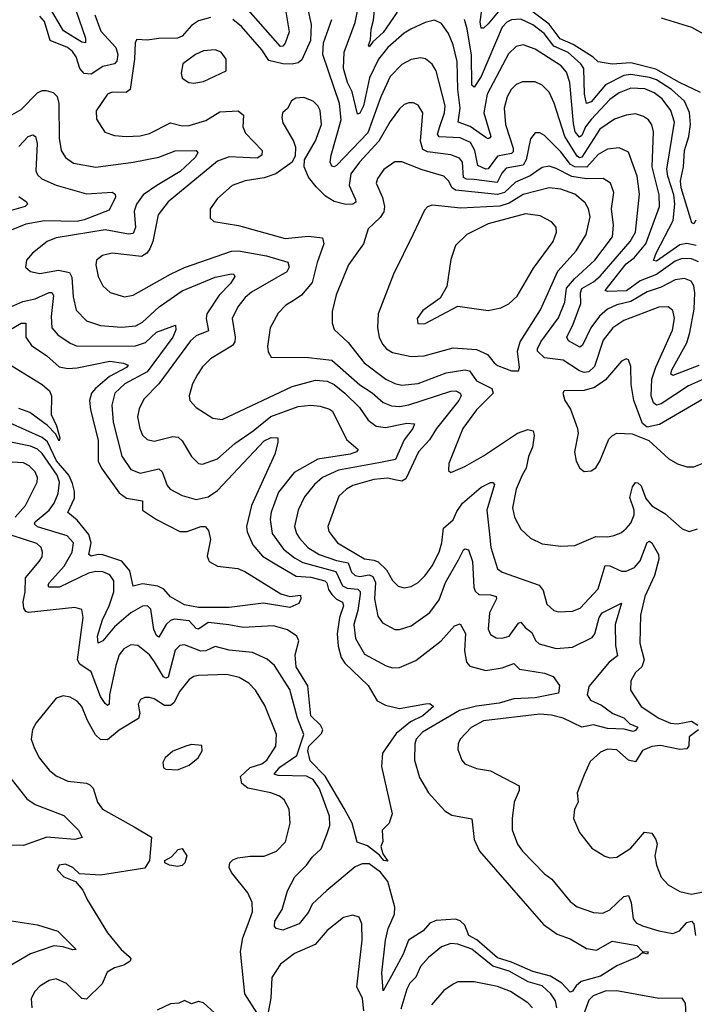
# Model space of a CAD drawing. Extents: x 1954678 to 2060275, y 904822 to 1016299.
# Tile 376 of 467: x 2015929 to 2018817, y 1003750 to 1007964. Entities that reach past the tile are written whole.
import ezdxf

# ---------------------------------------------------------------- set-up
doc = ezdxf.new("R2010")
doc.units = 0

msp = doc.modelspace()

# ---------------------------------------------------------------- linework, layer by layer
at = {"layer": '0CON20XD'}
for points in [[(2015912.1, 1008432.1), (2015945.2, 1008405.2), (2015986.7, 1008386.7), (2016075, 1008371), (2016092.8, 1008362.8), (2016094.8, 1008345), (2016076, 1008285), (2016078.4, 1008255), (2016103.7, 1008183.7), (2016133.6, 1008143.6), (2016162, 1008122), (2016170.7, 1008105), (2016168.5, 1008005), (2016211.2, 1007885), (2016211.2, 1007865), (2016195, 1007867.8), (2016115.9, 1007915.9), (2016052.6, 1008025), (2016025, 1008046.8), (2015975, 1008070.4), (2015935, 1008123), (2015908.9, 1008145)], [(2017053.3, 1008085), (2017082.7, 1007912.7), (2017065, 1007863.6), (2017055, 1007850.6), (2017045, 1007849.7), (2016885, 1008030.2)], [(2017160.7, 1008015), (2017177, 1007943), (2017173.9, 1007875), (2017136.9, 1007793.1), (2017120.7, 1007779.3), (2017095.8, 1007774.2), (2017055, 1007775.2), (2016995, 1007789.7), (2016965, 1007835.3), (2016879.1, 1007935), (2016841.5, 1007965)], [(2018825, 1006997.9), (2018785, 1007007), (2018755, 1007001.2), (2018655, 1006931), (2018643, 1006933), (2018653.3, 1006965), (2018725.9, 1007104.1), (2018733.3, 1007175), (2018729.6, 1007215), (2018703.8, 1007295), (2018700, 1007325), (2018732.7, 1007525), (2018716.6, 1007575), (2018679.5, 1007625), (2018645, 1007651.5), (2018605, 1007668.9), (2018545, 1007671.6), (2018495, 1007651.9), (2018455, 1007622.8), (2018375, 1007537.7), (2018351.3, 1007505), (2018335, 1007468.7), (2018325, 1007461.6), (2018307.6, 1007485), (2018299.6, 1007519.6), (2018284.8, 1007694.8), (2018269.4, 1007739.4), (2018246.6, 1007766.6), (2018135, 1007838.4), (2018085, 1007856.8), (2018055, 1007849.6), (2018021.9, 1007818.1), (2017929.8, 1007645), (2017915.6, 1007565), (2017945.3, 1007465), (2017942.1, 1007457.9), (2017935, 1007454.6), (2017925, 1007460.4), (2017857.8, 1007507.8), (2017805.5, 1007525), (2017815.1, 1007585), (2017804.1, 1007665), (2017801.5, 1007785), (2017785, 1007856), (2017765.3, 1007905), (2017735, 1007948.5), (2017705, 1007962), (2017665, 1007952.1), (2017603.1, 1007923.1), (2017575, 1007906.6), (2017505, 1007845.3), (2017465.2, 1007795), (2017426.6, 1007715), (2017401.1, 1007595), (2017385, 1007563.6), (2017375, 1007559.4), (2017352.7, 1007655), (2017332.4, 1007695), (2017314.9, 1007755), (2017318.4, 1007825), (2017365, 1007952.9), (2017377.5, 1008015)], [(2017545, 1007997.1), (2017485, 1007909.2), (2017440, 1007870), (2017425, 1007848.8), (2017421.9, 1007855), (2017431.3, 1007878.7), (2017433.3, 1007923.3), (2017442.9, 1007962.9), (2017452.1, 1008045)], [(2017985, 1008007), (2017935, 1007946.4), (2017915, 1007927.7), (2017905, 1007927.8), (2017900.9, 1007955), (2017911.7, 1008038.3)], [(2016250.7, 1007985), (2016276.6, 1007915), (2016340.8, 1007845), (2016349.5, 1007815), (2016345, 1007786.7), (2016335, 1007774.7), (2016285.4, 1007764.6), (2016235, 1007730.8), (2016205, 1007734.2), (2016186.7, 1007755), (2016170.5, 1007805), (2016155, 1007828.3), (2016133.2, 1007845), (2016059.1, 1007875), (2016035, 1007955.9), (2016015, 1007980)], [(2016745, 1007974), (2016695, 1007958.7), (2016665, 1007939.5), (2016625, 1007894.4), (2016605, 1007885.2), (2016525, 1007883.9), (2016475, 1007876.3), (2016430.4, 1007879.6), (2016422.8, 1007867.2), (2016419.8, 1007795), (2016401.3, 1007665), (2016385, 1007653.2), (2016325, 1007654.6), (2016305, 1007646.2), (2016255.5, 1007574.5), (2016258, 1007538), (2016293.1, 1007483.1), (2016335, 1007468.8), (2016385, 1007464.6), (2016445, 1007467.6), (2016485, 1007476.7), (2016575, 1007522.5), (2016625, 1007510.3), (2016655, 1007510.9), (2016725, 1007533.1), (2016785, 1007570.4), (2016864.7, 1007574.7), (2016886.9, 1007555), (2016884.8, 1007505), (2016895, 1007478.8), (2016967.5, 1007405), (2016965.5, 1007385), (2016945, 1007371.2), (2016825, 1007377.8), (2016775, 1007359.2), (2016564.8, 1007185.2), (2016521.4, 1007128.6), (2016498.3, 1007015), (2016486.3, 1006983.7), (2016473.6, 1006965), (2016449.8, 1006950.3), (2016325.3, 1006964.7), (2016283.8, 1006955), (2016258, 1006935), (2016254.3, 1006915), (2016264.5, 1006865), (2016284.4, 1006825), (2016316.2, 1006796.2), (2016378, 1006778), (2016415, 1006784.6), (2016574.7, 1006875.3), (2016635, 1006902.9), (2016835, 1006973.9), (2016865, 1006974.8), (2016985, 1006954), (2017076.1, 1006926.1), (2017083.1, 1006905), (2017071.8, 1006885), (2016921.7, 1006798.3), (2016893.9, 1006775), (2016863.1, 1006735), (2016838.2, 1006685), (2016851.7, 1006605), (2016849.8, 1006585), (2016840.2, 1006569.8), (2016745, 1006513.1), (2016711.2, 1006478.8), (2016689.4, 1006445), (2016669.2, 1006405), (2016654.3, 1006355), (2016657.5, 1006335), (2016684.3, 1006305), (2016755, 1006258.9), (2016795, 1006252.5), (2017095, 1006393.8), (2017195, 1006421.2), (2017245, 1006417.6), (2017275, 1006402.6), (2017321.4, 1006365), (2017384.2, 1006305), (2017420.7, 1006250.7), (2017454.4, 1006225), (2017495, 1006218.9), (2017586.9, 1006236.9), (2017618.8, 1006235), (2017612.5, 1006215), (2017574.5, 1006165.5), (2017537.7, 1006082.3), (2017467, 1006067), (2017293.5, 1006036.5), (2017225.2, 1006004.8), (2017190.4, 1005975), (2017148.5, 1005921.5), (2017120.8, 1005865), (2017105.3, 1005795), (2017113.3, 1005765), (2017126.6, 1005745), (2017162.9, 1005705), (2017211.5, 1005675), (2017285, 1005649), (2017335, 1005639.2), (2017349.5, 1005599.5), (2017364.6, 1005584.6), (2017385, 1005581.2), (2017425, 1005588.1), (2017441.3, 1005581.3), (2017452.6, 1005555), (2017447.7, 1005485), (2017461.8, 1005411.8), (2017482.2, 1005382.2), (2017535, 1005353.5), (2017555, 1005353.8), (2017605, 1005369.6), (2017685, 1005426.4), (2017725, 1005480.9), (2017752, 1005555), (2017807.8, 1005652.2)], [(2018843.3, 1007653.3), (2018754.1, 1007695), (2018652.7, 1007752.7), (2018545, 1007779.3), (2018465, 1007773.4), (2018405, 1007783.5), (2018383.5, 1007803.5), (2018298.6, 1007858.6), (2018242.1, 1007882.1), (2018195.4, 1007945.4), (2018120.8, 1008000.8)], [(2018675, 1007971.7), (2018805, 1007931.6), (2018942.9, 1007855)], [(2018835, 1006927.4), (2018805, 1006940.7), (2018765, 1006942.6), (2018735, 1006930.3), (2018655, 1006873.9), (2018585, 1006846.1), (2018526.9, 1006803.1), (2018445, 1006800.4), (2018435.7, 1006805), (2018525, 1006918.7), (2018559.8, 1006945), (2018610, 1007005), (2018667.9, 1007165), (2018666.9, 1007215), (2018636.2, 1007335), (2018642.2, 1007485), (2018634.7, 1007514.7), (2018621.1, 1007535), (2018599.9, 1007549.9), (2018565, 1007561.5), (2018525, 1007556), (2018475, 1007538.1), (2018412.9, 1007495), (2018335, 1007375.2), (2018325, 1007372.6), (2018315, 1007380), (2018263, 1007465), (2018217.5, 1007607.5), (2018195, 1007654.5), (2018165, 1007683.6), (2018135, 1007698.2), (2018081.5, 1007698.5), (2018055, 1007687.3), (2018032.7, 1007665), (2018016.1, 1007633.9), (2018003.2, 1007585), (2018009, 1007515), (2018041.2, 1007415), (2018041.2, 1007398.8), (2018035, 1007392), (2017975, 1007380.3), (2017935, 1007325.8), (2017925, 1007323.8), (2017889.7, 1007339.7), (2017877.5, 1007405), (2017858.3, 1007438.3), (2017815, 1007458.8), (2017725, 1007462.3), (2017718.1, 1007475), (2017727.3, 1007507.3), (2017748, 1007565), (2017750.8, 1007595), (2017712, 1007745), (2017694.2, 1007774.2), (2017666.4, 1007796.4), (2017645, 1007800.8), (2017605, 1007794.6), (2017565, 1007772.7), (2017515, 1007721.5), (2017475.2, 1007634.8), (2017419.8, 1007480.2), (2017285, 1007340.7), (2017275, 1007334.6), (2017265, 1007337.8), (2017258.6, 1007355), (2017261.9, 1007385), (2017305.8, 1007535), (2017297.6, 1007605), (2017226.9, 1007815), (2017228.8, 1007865), (2017265.3, 1007965)], [(2018823.5, 1007106.5), (2018815, 1007090.8), (2018806.7, 1007095), (2018761.1, 1007245), (2018757.6, 1007275), (2018770.5, 1007335), (2018775.1, 1007405), (2018794, 1007465), (2018800.9, 1007515), (2018796.5, 1007566.5), (2018775.1, 1007615.1), (2018719.5, 1007665), (2018655, 1007706.4), (2018625, 1007717.1), (2018545, 1007730.3), (2018515, 1007725.6), (2018437.4, 1007685), (2018375, 1007613), (2018356, 1007606), (2018347, 1007645), (2018343.8, 1007755), (2018331.2, 1007775), (2018276.5, 1007823.5), (2018215, 1007850.5), (2018173.7, 1007905), (2018125, 1007942.3), (2018075, 1007965.9), (2018035, 1007963.9), (2018015, 1007953.9), (2017995, 1007932.2), (2017905, 1007721.1), (2017875, 1007675.6), (2017863.9, 1007683.9), (2017862.6, 1007812.6), (2017845.1, 1007925.1), (2017833.2, 1007965)], [(2016675, 1007693.1), (2016715, 1007700), (2016812.5, 1007745), (2016813.3, 1007795), (2016791.2, 1007825), (2016765, 1007835.6), (2016715, 1007831.4), (2016681.2, 1007815), (2016627.5, 1007775), (2016620, 1007735), (2016623.9, 1007713.9), (2016652.5, 1007695), (2016675, 1007693.1)], [(2015895, 1007557.1), (2015935, 1007580), (2016005, 1007650.9), (2016025, 1007661.8), (2016041.8, 1007661.8), (2016072.7, 1007652.7), (2016089.4, 1007635), (2016096, 1007605), (2016097.3, 1007457.3), (2016106.1, 1007405), (2016124.2, 1007374.2), (2016159.6, 1007349.6), (2016255, 1007333.6), (2016415, 1007354.4), (2016525, 1007375.8), (2016595, 1007402.9), (2016685, 1007404), (2016691.4, 1007395), (2016680, 1007375), (2016616.3, 1007315), (2016515.4, 1007254.6), (2016457.8, 1007215), (2016428.2, 1007175), (2016418.6, 1007145), (2016425.2, 1007075), (2016415, 1007048.7), (2016395, 1007046), (2016295, 1007064.4), (2016085, 1007030), (2016045.8, 1007014.2), (2015983.1, 1006965), (2015957.5, 1006935), (2015954.3, 1006905), (2015975, 1006887.1), (2016015, 1006877.5), (2016095, 1006892.3), (2016142.1, 1006882.1), (2016152.7, 1006862.7), (2016158, 1006778), (2016170.4, 1006720.4), (2016214.8, 1006674.8), (2016275, 1006655.8), (2016365, 1006648), (2016425.5, 1006654.5), (2016455, 1006670.3), (2016526, 1006735), (2016625, 1006803.9), (2016765, 1006861.8), (2016835, 1006876.7), (2016846, 1006875), (2016849.5, 1006865), (2016831.2, 1006835), (2016783.3, 1006785), (2016730.2, 1006705), (2016726.7, 1006685), (2016737.6, 1006632.4), (2016685, 1006611.1), (2016659.6, 1006590.4), (2016524.4, 1006405.6), (2016460.2, 1006339.8), (2016440.9, 1006299.1), (2016433.8, 1006265), (2016442.5, 1006215), (2016455, 1006185.8), (2016475, 1006167.5), (2016505, 1006159.6), (2016585, 1006180.8), (2016607.5, 1006177.5), (2016625, 1006161.2), (2016664.1, 1006094.1), (2016694.1, 1006064.1), (2016711.7, 1006061.7), (2016775, 1006085.3), (2016850.4, 1006149.6), (2016928, 1006205), (2017004.4, 1006265.6), (2017121, 1006309), (2017175, 1006314.7), (2017215, 1006310), (2017255, 1006297.9), (2017268.1, 1006288.1), (2017328, 1006168), (2017377.5, 1006125), (2017370.8, 1006115), (2017344, 1006105), (2017205, 1006083.9), (2017104.2, 1006025.8), (2017037.5, 1005942.5), (2017005, 1005855.8), (2017000.8, 1005825), (2017010.2, 1005765), (2017058.3, 1005698.3), (2017105, 1005660.7), (2017141.1, 1005641.1), (2017282.7, 1005602.7), (2017310.8, 1005540.8), (2017330.5, 1005530.5), (2017376.7, 1005526.6), (2017386.2, 1005516.2), (2017386.2, 1005505), (2017376.1, 1005435), (2017359.8, 1005375), (2017367, 1005315), (2017405, 1005248.2), (2017498.1, 1005198.1), (2017525, 1005190), (2017555, 1005190.9), (2017625, 1005221.2), (2017733.6, 1005305), (2017789.7, 1005370.3), (2017815, 1005378), (2017837.7, 1005337.7), (2017833.1, 1005263.1), (2017842, 1005215), (2017856.6, 1005196.6), (2017925, 1005179.1), (2017995, 1005190.2), (2018045, 1005208.9), (2018069.2, 1005185), (2018175, 1005167.2), (2018213, 1005153), (2018240, 1005115), (2018235, 1005081.2), (2018135, 1005062.2), (2018045, 1005057.4), (2017981.1, 1005038.9), (2017885, 1005026.5), (2017811.9, 1005008.1), (2017653.1, 1004915), (2017626.8, 1004885), (2017621.2, 1004865), (2017619.4, 1004795), (2017640.6, 1004720.6), (2017679.6, 1004655), (2017748.3, 1004578.3), (2017778.8, 1004558.8), (2017864.3, 1004544.3), (2017874.4, 1004455), (2017897.9, 1004405), (2018171.8, 1004091.8), (2018229.5, 1004049.5), (2018285, 1004030), (2018355, 1003988.9), (2018398.1, 1003981.9)], [(2018836.4, 1006483.6), (2018725, 1006440.7), (2018717.2, 1006447.2), (2018720.2, 1006465), (2018785, 1006581.8), (2018798.5, 1006625), (2018816.4, 1006725), (2018818.8, 1006795), (2018815.6, 1006825.6), (2018803.5, 1006845), (2018775, 1006856.8), (2018735, 1006851.1), (2018675, 1006819.3), (2018615, 1006799.2), (2018545, 1006757.4), (2018485, 1006743.8), (2018445.3, 1006725), (2018411, 1006695), (2018374.1, 1006645.9), (2018338.5, 1006571.5), (2018326.7, 1006563.3), (2018279, 1006589), (2018270.9, 1006605), (2018298.9, 1006661.1), (2018330.8, 1006749.2), (2018329.1, 1006795), (2018335.6, 1006814.4), (2018385, 1006842.4), (2018413.4, 1006866.6), (2018542.7, 1007015), (2018564.8, 1007055), (2018582.6, 1007217.4), (2018572.6, 1007295), (2018535, 1007396.9), (2018495, 1007415.4), (2018445, 1007409.5), (2018405, 1007387.6), (2018356.4, 1007333.6), (2018305.1, 1007335.1), (2018287, 1007345), (2018245, 1007398.1), (2018175, 1007468.8), (2018155, 1007479.5), (2018135, 1007480.6), (2018115.3, 1007454.7), (2018096.9, 1007365), (2018085, 1007341.4), (2018011.6, 1007328.4), (2017992.7, 1007307.3), (2017973.2, 1007266.8), (2017875, 1007280.3), (2017841.6, 1007281.6), (2017829.1, 1007289.1), (2017824.8, 1007354.8), (2017812.1, 1007372.1), (2017775, 1007385.7), (2017675, 1007399), (2017655, 1007408.4), (2017644.8, 1007445), (2017655.4, 1007565), (2017635, 1007597.8), (2017615, 1007608.5), (2017595, 1007608.5), (2017575, 1007600.9), (2017555, 1007583.3), (2017515, 1007529.1), (2017466.2, 1007443.8), (2017383.8, 1007355), (2017345.8, 1007305), (2017339, 1007255), (2017366.9, 1007195), (2017367.2, 1007182.8), (2017354.7, 1007175.3), (2017325, 1007173), (2017275, 1007186.8), (2017238.7, 1007208.7), (2017198.5, 1007248.5), (2017165, 1007290.6), (2017146.5, 1007335), (2017148.1, 1007365), (2017195, 1007445.8), (2017220.8, 1007515), (2017214.7, 1007575), (2017205, 1007595.5), (2017185, 1007616.2), (2017145, 1007630.9), (2017111.7, 1007628.3), (2017093.1, 1007616.9), (2017075.6, 1007584.4), (2017054.3, 1007565.7), (2017050.6, 1007545), (2017055, 1007523.3), (2017100.5, 1007445), (2017109.2, 1007419.2), (2017108.5, 1007381.5), (2017095.3, 1007354.7), (2017025, 1007304.5), (2016975, 1007287.7), (2016893.8, 1007275), (2016838.6, 1007255), (2016775, 1007199.5), (2016744.3, 1007155), (2016743.8, 1007115), (2016760.3, 1007100.3), (2016865, 1007083.6), (2017065, 1007028.2), (2017165, 1007038.2), (2017225, 1007030), (2017231.2, 1007005), (2017202.8, 1006925), (2017181, 1006839), (2017135, 1006785.5), (2017099.3, 1006760.7), (2017068.3, 1006741.7), (2017035, 1006707.8), (2017001.2, 1006645), (2016990, 1006565), (2016992.7, 1006542.7), (2017005, 1006520), (2017165, 1006518.1), (2017265, 1006507.1), (2017385, 1006401.4), (2017437.3, 1006367.3), (2017485, 1006325.9), (2017521, 1006311), (2017555, 1006308.7), (2017595, 1006315.2), (2017775, 1006374.7), (2017796.2, 1006376.2), (2017814.5, 1006365), (2017818.2, 1006355), (2017808.8, 1006335), (2017712.6, 1006215), (2017683.8, 1006166.2), (2017635.8, 1006115), (2017581.3, 1005998.7), (2017565, 1005988.4), (2017535.4, 1005995.4), (2017505, 1006002.3), (2017445, 1005996), (2017355, 1005970.6), (2017328.5, 1005955), (2017295.3, 1005924.7), (2017248.2, 1005795), (2017253, 1005773), (2017289.1, 1005725), (2017405, 1005656.2), (2017445, 1005651.6), (2017463.2, 1005643.2), (2017499.7, 1005609.7), (2017525, 1005564.4), (2017549.4, 1005539.4), (2017575, 1005532.5), (2017605, 1005537.5), (2017635, 1005555.5), (2017665, 1005585.5), (2017695, 1005626.7), (2017724.7, 1005685), (2017736.2, 1005725), (2017742.8, 1005787.2), (2017785, 1005823.3), (2017800.2, 1005859.8), (2017825, 1005894.7), (2017905, 1005962.7), (2017945, 1005983.1), (2017955, 1005984), (2017961.4, 1005975), (2017928.7, 1005865), (2017938.7, 1005775), (2017945.7, 1005705.7), (2017975, 1005614.4), (2017995, 1005599.2), (2018153.5, 1005543.5), (2018170.5, 1005520.5), (2018185, 1005462), (2018215, 1005435.8), (2018235, 1005430), (2018295, 1005432.2), (2018328.6, 1005445), (2018405, 1005527.8), (2018435, 1005628.2), (2018455, 1005626.6), (2018505, 1005604.1), (2018525, 1005604.1), (2018561.2, 1005618.8), (2018585, 1005648.1), (2018615, 1005727.1), (2018625, 1005731.9), (2018635, 1005725.6), (2018663.2, 1005675), (2018664.8, 1005654.8), (2018647.3, 1005585), (2018604.8, 1005495), (2018586.9, 1005415), (2018583.9, 1005296.1), (2018603, 1005225), (2018592.4, 1005195), (2018565, 1005169.5), (2018545.6, 1005135), (2018543.3, 1005095), (2018590, 1005025), (2018664.5, 1004975), (2018715, 1004953.7), (2018745, 1004949.7), (2018805, 1004961.7), (2018831.8, 1004945)], [(2015925, 1007421.6), (2015965, 1007463.8), (2015985, 1007471.8), (2015996.2, 1007465), (2016003.7, 1007433.7), (2015997.8, 1007317.8), (2016005, 1007300.5), (2016023, 1007283), (2016085, 1007255.3), (2016215, 1007219.2), (2016325, 1007226.5), (2016337.1, 1007217.1), (2016339.1, 1007205), (2016311.2, 1007148.8), (2016205, 1007107), (2016175, 1007101.2), (2016035, 1007103.1), (2015955, 1007089.6), (2015885, 1007060.2)], [(2018868.9, 1006431.1), (2018792.5, 1006397.5), (2018675, 1006319.8), (2018655, 1006314.3), (2018643, 1006325), (2018631.8, 1006355), (2018634.5, 1006425), (2018652.4, 1006477.6), (2018724.3, 1006635), (2018732.2, 1006685), (2018725, 1006719.2), (2018705, 1006735.4), (2018665, 1006733.5), (2018515, 1006676.1), (2018467.5, 1006645), (2018427.4, 1006592.6), (2018389.7, 1006480.3), (2018365, 1006456.7), (2018345, 1006454.8), (2018325, 1006461.2), (2018255, 1006507.1), (2018175, 1006517.4), (2018145.7, 1006545), (2018145, 1006555.6), (2018159.6, 1006585), (2018235, 1006687.9), (2018262.1, 1006755), (2018269.7, 1006815), (2018304.3, 1006855.7), (2018390.8, 1006935), (2018466.6, 1007035), (2018471.6, 1007085), (2018463, 1007155), (2018472.4, 1007225), (2018458.2, 1007265), (2018426.2, 1007285), (2018355, 1007283.8), (2018292.9, 1007292.9), (2018225, 1007328), (2018195, 1007336.8), (2018165, 1007331.2), (2018143.5, 1007316.5), (2018113.8, 1007296.2), (2018051.6, 1007268.4), (2018005, 1007224.1), (2017975, 1007216), (2017795, 1007233.9), (2017780.2, 1007245), (2017764.8, 1007274.8), (2017744.8, 1007294.8), (2017651.7, 1007321.7), (2017565, 1007356.5), (2017535, 1007355.5), (2017487.4, 1007322.6), (2017460.9, 1007285), (2017454.5, 1007265), (2017482.7, 1007202.7), (2017490.7, 1007165), (2017488, 1007142), (2017472.5, 1007117.5), (2017421.1, 1007068.9), (2017401.1, 1007005), (2017336.4, 1006915), (2017283.9, 1006786.1), (2017266.7, 1006715), (2017267.1, 1006665), (2017275, 1006638.8), (2017335, 1006582.7), (2017404.1, 1006495), (2017496.3, 1006426.3), (2017535, 1006406.4), (2017565, 1006399.7), (2017635, 1006407.5), (2017755, 1006452.4), (2017834.8, 1006465.2), (2017855, 1006461.8), (2017885, 1006418.9), (2017950.8, 1006385), (2017955.4, 1006365), (2017884.1, 1006295), (2017826.2, 1006215), (2017765.8, 1006065), (2017764.3, 1006034.3), (2017775, 1006026.2), (2017835, 1006051.5), (2017915, 1006097.9), (2018059.4, 1006195), (2018105, 1006210.8), (2018127.5, 1006205), (2018131.8, 1006185), (2018124, 1006135), (2018107.8, 1006095), (2018097.8, 1006045), (2018080.4, 1006015), (2018054.8, 1005955.2), (2018039.1, 1005875), (2018046.5, 1005835), (2018073.9, 1005783.9), (2018115.5, 1005745.5), (2018165, 1005720.6), (2018245, 1005710.5)], [(2018065, 1006461.2), (2018069.2, 1006475), (2018059.7, 1006545), (2018071.7, 1006585), (2018158, 1006722), (2018232.4, 1006887.6), (2018310.9, 1006975), (2018354.1, 1007045), (2018370.8, 1007120.8), (2018364.6, 1007155), (2018350.4, 1007180.4), (2018305, 1007216.8), (2018245, 1007238.4), (2018195, 1007245.2), (2018085, 1007216.2), (2018025, 1007178.9), (2017985, 1007165.7), (2017817, 1007157), (2017695, 1007171.1), (2017675, 1007162.9), (2017661.4, 1007148.6), (2017613.9, 1007046.1), (2017529.5, 1006875), (2017463.8, 1006705), (2017460.4, 1006645), (2017467.9, 1006605), (2017481.8, 1006575), (2017499.5, 1006555), (2017525, 1006540), (2017605, 1006522), (2017660, 1006525), (2017785, 1006560.3), (2017885, 1006553.1), (2017931.7, 1006531.8), (2017959.5, 1006495), (2017975, 1006483.8), (2018035, 1006461.8), (2018065, 1006461.2)], [(2015925, 1007208.1), (2015958, 1007185), (2015962, 1007175), (2015952, 1007165), (2015892.2, 1007147.8)], [(2017657.7, 1006662.3), (2017665, 1006664.6), (2017805, 1006738.1), (2017935, 1006720), (2017988.5, 1006731.5), (2018022.5, 1006747.5), (2018058.9, 1006781.1), (2018129, 1006901), (2018212.5, 1007015), (2018227.7, 1007055), (2018225.9, 1007075.9), (2018205, 1007098.9), (2018156.7, 1007125), (2018094, 1007134), (2017935, 1007090.3), (2017842.5, 1007045), (2017795, 1006998), (2017775, 1006937.5), (2017757.9, 1006822.1), (2017728.3, 1006771.7), (2017655, 1006719.4), (2017630.9, 1006685), (2017633.7, 1006663.7), (2017657.7, 1006662.3)], [(2015865, 1006723.7), (2015942, 1006758), (2015995, 1006769.8), (2016055, 1006797.1), (2016066.4, 1006796.4), (2016073.3, 1006783.3), (2016064, 1006694), (2016066.8, 1006645), (2016092.5, 1006615), (2016145, 1006579.1), (2016175, 1006566.9), (2016425, 1006567.8), (2016467.7, 1006582.3), (2016515, 1006627.3), (2016596.3, 1006656.3), (2016596.6, 1006636.6), (2016585, 1006605.4), (2016475, 1006457.2), (2016379.3, 1006405), (2016335.8, 1006365), (2016323.4, 1006315), (2016328.8, 1006241.2), (2016366.1, 1006096.1), (2016405, 1006038.5), (2016445, 1006022.7), (2016525, 1006042.2), (2016539.2, 1006029.2), (2016560.6, 1005970.6), (2016573.5, 1005955), (2016625, 1005928.1), (2016685, 1005910.4), (2016735, 1005921.4), (2016775, 1005949.7), (2016975, 1006161.6), (2017005, 1006176.4), (2017033.3, 1006175), (2017034.3, 1006155), (2017021.1, 1006105), (2016921.9, 1005885), (2016900.2, 1005795), (2016902.2, 1005772.2), (2016926.5, 1005716.5), (2016968.7, 1005668.7), (2017029.6, 1005630.4), (2017113.1, 1005583.1), (2017175, 1005578.7), (2017235, 1005562), (2017244.3, 1005554.3), (2017251.5, 1005525), (2017265, 1005503.5), (2017285, 1005483.9), (2017310.5, 1005470.5), (2017314.4, 1005455), (2017298.2, 1005405), (2017288, 1005335), (2017292.3, 1005282.3), (2017304.8, 1005234.8), (2017320.3, 1005210.3), (2017420.6, 1005115), (2017459.5, 1005049.5), (2017495, 1005030.4), (2017555, 1005016.4), (2017666.4, 1005036.4), (2017685, 1005036.7), (2017700, 1005025), (2017654.4, 1004985), (2017601.7, 1004958.3), (2017540.7, 1004909.3), (2017481.8, 1004825), (2017477.2, 1004767.2), (2017523.3, 1004565), (2017515, 1004540), (2017510, 1004525), (2017480, 1004495), (2017483.6, 1004446.4), (2017474.4, 1004425.6), (2017483.4, 1004393.4), (2017505, 1004362.5), (2017487.5, 1004365), (2017468.9, 1004388.9), (2017418.5, 1004428.5), (2017374, 1004444), (2017352.3, 1004525), (2017318.1, 1004588.1), (2017235.9, 1004725.9), (2017172.3, 1004792.3), (2017162.9, 1004835), (2017166.1, 1004855), (2017220.8, 1004909.2), (2017226.9, 1004925), (2017216.3, 1004945), (2017174.9, 1004985), (2017162.6, 1005112.6), (2017112.7, 1005195), (2017108.4, 1005245), (2017124, 1005305), (2017115.4, 1005325), (2017075, 1005352.6), (2017015, 1005369.4), (2016885, 1005362.4), (2016824.5, 1005374.5), (2016736.3, 1005383.7), (2016695, 1005355.3), (2016685, 1005358.6), (2016655, 1005391.5), (2016592.1, 1005397.9), (2016575, 1005392.2), (2016555.8, 1005375), (2016525, 1005320.8), (2016515, 1005328.5), (2016503.6, 1005353.6), (2016490.9, 1005440.9), (2016475.3, 1005455.3), (2016455, 1005454.7), (2016404, 1005425), (2016335, 1005365.2), (2016285, 1005305.9), (2016265, 1005295.7), (2016262.1, 1005325), (2016282.6, 1005395), (2016311.8, 1005455), (2016332, 1005515), (2016332.5, 1005562.5), (2016315, 1005588.4), (2016285, 1005601.1), (2016255, 1005603), (2016223.8, 1005595), (2016098.9, 1005535), (2016053.3, 1005535), (2016050.4, 1005545), (2016056, 1005555), (2016119.8, 1005625), (2016153.5, 1005685), (2016158.6, 1005725), (2016132.2, 1005755), (2016005, 1005794.1), (2015992, 1005805), (2015995.4, 1005815), (2016054.7, 1005865), (2016076.5, 1005895), (2016093.2, 1005936.8), (2016099, 1005985), (2016088.8, 1006015), (2016025, 1006108.1), (2016005, 1006125.6), (2015975, 1006139.3), (2015883.2, 1006156.8)], [(2015855, 1006618.1), (2015935, 1006664.7), (2015955, 1006665.7), (2015954.7, 1006605), (2015979.3, 1006569.3), (2016045, 1006525.9), (2016098.3, 1006478.3), (2016135, 1006471), (2016175.5, 1006474.5), (2016315, 1006502), (2016373.5, 1006493.5), (2016392.9, 1006485), (2016385.5, 1006475), (2016313.5, 1006436.5), (2016253.5, 1006385), (2016236.4, 1006365), (2016228.1, 1006335), (2016232.1, 1006295), (2016264.4, 1006165), (2016264.3, 1006075), (2016278.9, 1006045), (2016355, 1005939.3), (2016385.6, 1005915.6), (2016455, 1005905.4), (2016454.2, 1005865), (2016514.4, 1005825), (2016615, 1005773.6), (2016646.4, 1005773.6), (2016705, 1005795.6), (2016722.5, 1005795), (2016737.3, 1005777.3), (2016745, 1005740), (2016731.7, 1005668.3), (2016740, 1005645), (2016775, 1005625.4), (2016862.5, 1005615), (2016892.6, 1005602.6), (2017046.3, 1005506.3), (2017085, 1005494.7), (2017131.7, 1005501.7), (2017132.9, 1005485), (2017124.2, 1005465.8), (2017085, 1005448.4), (2016972.5, 1005467.5), (2016825, 1005447.9), (2016695, 1005447.7), (2016635, 1005460), (2016575, 1005494.5), (2016546.4, 1005526.4), (2016519.8, 1005539.8), (2016455, 1005550), (2016415, 1005539.4), (2016400.2, 1005605), (2016366.7, 1005646.7), (2016285, 1005674), (2016264.5, 1005675.5), (2016235, 1005667.5), (2016225.5, 1005675), (2016234.8, 1005725), (2016225, 1005760.3), (2016175, 1005822.8), (2016134.3, 1005854.3), (2016163.3, 1005916.7), (2016163.9, 1005945), (2016155, 1005979.6), (2016138.9, 1006015), (2016085.9, 1006075.9), (2016047.3, 1006157.3), (2016025.4, 1006175.4), (2015885, 1006238.6)], [(2018908.1, 1006371.9), (2018667.8, 1006232.2), (2018615, 1006220.6), (2018595.4, 1006235.4), (2018557.7, 1006335), (2018547.3, 1006402.7), (2018545, 1006480), (2018535, 1006508.8), (2018525, 1006512), (2018505, 1006502), (2018436.6, 1006423.4), (2018389.8, 1006390.2), (2018345, 1006377.1), (2018260, 1006375), (2018253.8, 1006365), (2018262, 1006335), (2018286.7, 1006296.7), (2018317.1, 1006215), (2018319.2, 1006195), (2018304.2, 1006115), (2018311.2, 1006075), (2018327.5, 1006045), (2018345, 1006030)], [(2015895, 1006482.4), (2016025, 1006402.8), (2016056.9, 1006375), (2016064.4, 1006355), (2016063.1, 1006275), (2016086.2, 1006226.2), (2016100, 1006175), (2016098.3, 1006161.7), (2016082.1, 1006192.1), (2016047.4, 1006227.4), (2015972.9, 1006282.9), (2015925, 1006300)], [(2018345, 1006030), (2018375, 1006033.3), (2018395, 1006046.7), (2018412, 1006075), (2018451.3, 1006168.7), (2018466.2, 1006185), (2018485.6, 1006194.4), (2018551.5, 1006191.5), (2018622.4, 1006162.4), (2018708, 1006085), (2018745, 1006063.3), (2018785, 1006050), (2018815, 1006051.1), (2018851.2, 1006065)], [(2015908.9, 1005835), (2015953.5, 1005885), (2016003.9, 1005985), (2016005.3, 1006005), (2015995, 1006029.5), (2015969.2, 1006055), (2015945, 1006067.6), (2015895, 1006069.7)], [(2018245, 1005710.5), (2018305, 1005713.3), (2018395, 1005752.3), (2018445, 1005750.8), (2018473.8, 1005756.2), (2018505, 1005770), (2018525, 1005786.9), (2018545, 1005808.6), (2018559.2, 1005845), (2018560, 1005865), (2018541.5, 1005918.5), (2018552.2, 1005965), (2018565, 1005983.1), (2018575, 1005982.5), (2018589, 1005969), (2018610.2, 1005915), (2018635, 1005883.3), (2018691.1, 1005851.1), (2018764.5, 1005784.5), (2018795, 1005774), (2018830, 1005785)], [(2018398.1, 1003981.9), (2018465, 1004020), (2018571.4, 1004001.4), (2018595, 1003976.2), (2018620, 1003975), (2018616.7, 1003965), (2018595, 1003970), (2018575, 1003952.9), (2018485.8, 1003914.2), (2018415, 1003870), (2018333, 1003847), (2018310.7, 1003829.3), (2018295, 1003805.7), (2018285, 1003801.9), (2018250.2, 1003840.2), (2018200.9, 1003870.9), (2018125, 1003890), (2018035, 1003930.9), (2017975, 1003948.6), (2017885.3, 1004025.3), (2017851.8, 1004045), (2017835, 1004088.1), (2017815, 1004107.5), (2017795, 1004113.7), (2017711.5, 1004108.5), (2017685, 1004097.1), (2017656.3, 1004063.7), (2017593.8, 1004025), (2017570.6, 1003965), (2017521.2, 1003871.2), (2017485, 1003807.5), (2017479.7, 1003885), (2017495, 1004024), (2017506.7, 1004075), (2017533.2, 1004135), (2017534.8, 1004165), (2017505, 1004275.3), (2017473.4, 1004315), (2017425, 1004351.6), (2017395, 1004351.8), (2017365, 1004338.8), (2017243.1, 1004236.9), (2017181, 1004179), (2017165.9, 1004144.1), (2017125, 1004093.9), (2017055, 1004067.1), (2017026.7, 1004075), (2017020, 1004085), (2017020.9, 1004105), (2017051.8, 1004155), (2017075.6, 1004235), (2017107.2, 1004295), (2017156.5, 1004345), (2017180.3, 1004379.7), (2017218.9, 1004415), (2017245, 1004480.8), (2017256.4, 1004515), (2017255.3, 1004555), (2017212.5, 1004672.5), (2017185, 1004712.5), (2017156.2, 1004726.2), (2017035, 1004728.5), (2017018.8, 1004735), (2017042.3, 1004765), (2017115.9, 1004815), (2017145.2, 1004905.2), (2017117.5, 1004975), (2017085, 1005096.9), (2017020.4, 1005200.4), (2016987.7, 1005227.7), (2016925, 1005256.3), (2016825, 1005265.3), (2016765, 1005281.3), (2016725, 1005263.5), (2016705, 1005261.3), (2016635, 1005288.2), (2016615, 1005285.4), (2016595, 1005265.6), (2016565, 1005150.4), (2016555, 1005145.4), (2016545, 1005151.5), (2016505.4, 1005215.4), (2016485, 1005246), (2016435, 1005285.5), (2016405, 1005288.5), (2016375, 1005271.9), (2016355, 1005245.8), (2016339.9, 1005200.1), (2016313.9, 1005075), (2016312.5, 1005035), (2016305, 1005028.6), (2016295, 1005036.7), (2016275, 1005067.5), (2016235, 1005173.2), (2016185.9, 1005205.9), (2016176.6, 1005225), (2016200.8, 1005405), (2016195, 1005440), (2016165, 1005447.8), (2015966.9, 1005426.9), (2015955, 1005431.8), (2015946.1, 1005445), (2015943.2, 1005473.2), (2015951.9, 1005515), (2015953.5, 1005575), (2016012.7, 1005645), (2016024.5, 1005665), (2016026.2, 1005685), (2016020.4, 1005705), (2016002.6, 1005722.6), (2015895.9, 1005755.9)], [(2017807.8, 1005652.2), (2017829.4, 1005695), (2017835, 1005700), (2017850.6, 1005695), (2017867.9, 1005645), (2017872.7, 1005535), (2017878.4, 1005518.4), (2017895, 1005504.2), (2017945, 1005502.2), (2017968.5, 1005495), (2017970.4, 1005485), (2017940, 1005425), (2017934.6, 1005355), (2017945, 1005332.9), (2017968.8, 1005318.8), (2017995, 1005316.9), (2018025, 1005326.1), (2018065, 1005381.5), (2018075, 1005385.4), (2018092.2, 1005362.2), (2018120.8, 1005340.8), (2018137.3, 1005307.3), (2018153, 1005293), (2018225, 1005273.5), (2018295, 1005279.2), (2018380.3, 1005319.7), (2018391, 1005335), (2018410, 1005405), (2018422.2, 1005425), (2018505, 1005466.2), (2018478, 1005375), (2018480.2, 1005285), (2018488.4, 1005241.6), (2018451.8, 1005215), (2018365, 1005109.5), (2018358.4, 1005075), (2018372.2, 1005052.2), (2018419.9, 1005029.9), (2018467.5, 1004995), (2018515, 1004976.5), (2018541, 1004951), (2018575.8, 1004935.8), (2018565, 1004921.5), (2018555, 1004917.9), (2018517, 1004927), (2018445, 1004929.8), (2018385, 1004945.5), (2018335, 1004936.3), (2018255, 1004974.7), (2018205, 1004987.6), (2018155, 1004991.4), (2017915, 1004963.5), (2017861.9, 1004935), (2017814.2, 1004885), (2017806, 1004865), (2017805, 1004840), (2017822, 1004795), (2017835, 1004778.8), (2017885, 1004759.2), (2017945, 1004748.9), (2018066.9, 1004685), (2018066.5, 1004665), (2018046.4, 1004615), (2018036.7, 1004545), (2018037.3, 1004497.3), (2018060, 1004435), (2018081.1, 1004405), (2018175, 1004308.1), (2018206.9, 1004285), (2018285, 1004190.6), (2018315, 1004166.7), (2018385, 1004142.2), (2018425, 1004140.5), (2018455, 1004154.4), (2018515, 1004211.8), (2018535, 1004216.2), (2018546.3, 1004185), (2018555.4, 1004115), (2018568.7, 1004098.7), (2018595, 1004085.4), (2018665, 1004063.8), (2018725, 1004053.5), (2018753.6, 1004065), (2018785, 1004099.5), (2018805.3, 1004105.3), (2018814.7, 1004094.7), (2018821.6, 1004045)], [(2016945, 1003711.8), (2016892.2, 1003795), (2016874.7, 1003975.3), (2016884.7, 1004035), (2016907.5, 1004095), (2016925.5, 1004145.5), (2016923.5, 1004185), (2016905, 1004227.1), (2016835, 1004314), (2016825.6, 1004335), (2016828.1, 1004355), (2016841.1, 1004368.9), (2016863.1, 1004376.9), (2016915, 1004384.6), (2016975.4, 1004384.6), (2017028, 1004405), (2017066.7, 1004445), (2017086.9, 1004525), (2017082.2, 1004585), (2017061.4, 1004625), (2017040.8, 1004640.8), (2017004.7, 1004654.7), (2016905, 1004675.7), (2016879.2, 1004695), (2016873.9, 1004725), (2016915, 1004763.9), (2016965, 1004779), (2016986.9, 1004795), (2017025.3, 1004855), (2017027.8, 1004905), (2016978.8, 1005028.8), (2016938.2, 1005095), (2016909.4, 1005125), (2016868.7, 1005148.7), (2016815, 1005160.9), (2016695, 1005156.7), (2016675, 1005153.1), (2016655, 1005140), (2016615, 1005090), (2016589.4, 1005040.6), (2016575, 1005028.2), (2016548.8, 1005028.8), (2016505, 1005057.7), (2016485, 1005063.6), (2016465, 1005063.3), (2016446, 1005055), (2016435.6, 1005035), (2016443.5, 1004995), (2016437.2, 1004972.8), (2016355, 1004922.6), (2016305, 1004881.3), (2016275, 1004883.2), (2016253.6, 1004903.6), (2016218.9, 1004965), (2016195, 1005024), (2016175, 1005047.1), (2016145, 1005064.2), (2016115, 1005070), (2016085, 1005060), (2015999.2, 1004955), (2015983.4, 1004926.6), (2015978.6, 1004885), (2015991.9, 1004845), (2016012.9, 1004802.9), (2016055, 1004751.9), (2016085, 1004727.8), (2016135, 1004705.6), (2016215, 1004696.2), (2016229.5, 1004689.5), (2016243.5, 1004675), (2016261.8, 1004615), (2016283.1, 1004585), (2016419, 1004509), (2016492.9, 1004465), (2016484.7, 1004365), (2016465, 1004332.5), (2016275, 1004302.5), (2016185, 1004308.8), (2016156.2, 1004335), (2016125, 1004349.2), (2016097.5, 1004345), (2016088.8, 1004325), (2016117.5, 1004295), (2016167.5, 1004275), (2016198.8, 1004238.8), (2016218.8, 1004195), (2016305, 1004056), (2016362.9, 1003985), (2016398.1, 1003955), (2016404.4, 1003945), (2016401.1, 1003935), (2016375, 1003917.4), (2016334.4, 1003905.6), (2016303, 1003887), (2016281.9, 1003838.1), (2016215, 1003771.5), (2016195, 1003774.4), (2016128.5, 1003838.5), (2016085, 1003858.8), (2016055, 1003852.1), (2016015, 1003827.5), (2015993.3, 1003805), (2015977.5, 1003775), (2015980.4, 1003735)], [(2018835.6, 1004925), (2018795.4, 1004895), (2018793.6, 1004856.4), (2018785, 1004844), (2018755, 1004840), (2018671.9, 1004858.1), (2018635, 1004853.2), (2018595, 1004835.9), (2018565, 1004787.2), (2018535.4, 1004795), (2018485, 1004838.9), (2018445, 1004842.5), (2018415, 1004828.8), (2018371.2, 1004788.8), (2018345, 1004732.5), (2018316, 1004655), (2018319.2, 1004615), (2018304.2, 1004585), (2018300, 1004545), (2018326, 1004485), (2018378.3, 1004418.3), (2018433.5, 1004383.5), (2018455, 1004377.1), (2018485, 1004379.4), (2018545, 1004418.5), (2018603.3, 1004486.7)], [(2016605, 1004753.8), (2016655, 1004773.3), (2016692.5, 1004805), (2016710, 1004835), (2016708.3, 1004858.3), (2016665, 1004862.5), (2016640, 1004855), (2016585, 1004833.8), (2016551.2, 1004805), (2016541.2, 1004785), (2016545, 1004762.5), (2016555, 1004756.7), (2016605, 1004753.8)], [(2015796.4, 1004835), (2015959.4, 1004629.4), (2015995.6, 1004605), (2016117.4, 1004557.4), (2016180.5, 1004495), (2016195.7, 1004464.3), (2016164.7, 1004455.3), (2016045, 1004465.2), (2015945, 1004429.2), (2015885, 1004430.4)], [(2018603.3, 1004486.7), (2018635, 1004482.2), (2018652.1, 1004455), (2018657.5, 1004435), (2018648.7, 1004385), (2018655.3, 1004345.3), (2018674.6, 1004294.6), (2018705, 1004260.8), (2018755, 1004232), (2018805, 1004221.8), (2018855, 1004231.1)], [(2016605, 1004339.2), (2016570, 1004345), (2016550, 1004355), (2016550, 1004365), (2016579.3, 1004380.7), (2016607, 1004413), (2016625, 1004416.2), (2016643.8, 1004385), (2016636.2, 1004355), (2016625, 1004344), (2016605, 1004339.2)], [(2015875, 1004110.4), (2016005, 1004090.7), (2016092.4, 1004062.4), (2016170, 1003985), (2016155, 1003982.7), (2016115.5, 1003995.5), (2016075, 1004000.3), (2015975, 1003965.9), (2015875, 1003907.7)], [(2017402.5, 1003722.5), (2017396.6, 1003775), (2017372.1, 1003825), (2017394.5, 1004025), (2017394.3, 1004095), (2017382.7, 1004122.7), (2017355, 1004132), (2017315, 1004120.8), (2017245, 1004065.6), (2017194.3, 1004005.7), (2017105, 1003968), (2017045, 1003921.2), (2017008.1, 1003865), (2017004.3, 1003775.7), (2016989.4, 1003700.6)], [(2018227.8, 1003735), (2018223, 1003765), (2018203.1, 1003795), (2018165, 1003828.8), (2018105.5, 1003845.5), (2018025, 1003891), (2017955, 1003913), (2017865, 1003985.2), (2017805, 1004007.3), (2017775, 1004010), (2017735, 1003995.5), (2017679.1, 1003950.9), (2017645, 1003911.1), (2017624.3, 1003865.7), (2017599.7, 1003840.3), (2017586.7, 1003815), (2017561.1, 1003728.9)], [(2018123.6, 1003735), (2018105, 1003756.2), (2018030, 1003805), (2017975, 1003825.4), (2017874.4, 1003845.6), (2017805, 1003845.6), (2017785, 1003835.6), (2017745, 1003808.6), (2017691.9, 1003748.1)], [(2018784.1, 1003674.1), (2018778.8, 1003755), (2018765, 1003775.9), (2018665, 1003775.4), (2018485, 1003807.8), (2018435, 1003806.8), (2018384.3, 1003785.7), (2018365, 1003766.9), (2018343.3, 1003705)], [(2016763, 1003713), (2016715.8, 1003755.8), (2016695, 1003761.2), (2016665, 1003751.2), (2016635, 1003766.2), (2016610, 1003755), (2016575, 1003752), (2016516.7, 1003725)]]:
    msp.add_lwpolyline(points, dxfattribs=at)

doc.saveas('drawing.dxf')
